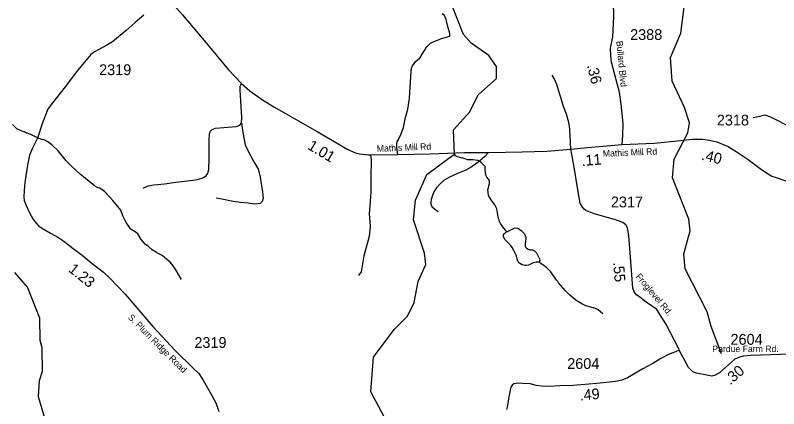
# Model space of a CAD drawing. Extents: x 1248089 to 1457196, y 820910 to 988753.
# Drawn here: x 1420415 to 1429251, y 883419 to 887972 of the extents above; entities that cross this region are included whole.
import ezdxf

# ---------------------------------------------------------------- set-up
doc = ezdxf.new("R2010")
doc.units = 0
for name, color, linetype in [('Exist Hydrographic Creek Single Shore', 7, 'Continuous'), ('Exist Hydrographic Misc Water Feature', 7, 'Continuous'), ('Exist Road Non-System Type 51', 7, 'Continuous'), ('Exist Road Secondary Type 41 Attributed', 7, 'Continuous'), ('Exist Road Secondary Type 51 Attributed', 7, 'Continuous'), ('Exist Road Secondary Type 51 Label', 7, 'Continuous'), ('Prop GRAU CAT1 Cell', 7, 'Continuous'), ('Prop Lane Lines', 7, 'Continuous')]:
    doc.layers.add(name, color=color, linetype=linetype)

msp = doc.modelspace()

# ---------------------------------------------------------------- linework, layer by layer
at = {"layer": 'Exist Hydrographic Creek Single Shore'}
msp.add_lwpolyline([(1425431.6, 886317.1), (1425497.4, 886362.6), (1425488.6, 886647.6), (1425675.6, 886853.8), (1425771.5, 887052.2), (1425983.6, 887238.4), (1425985.5, 887379.5), (1425896.5, 887506), (1425693.1, 887648.8), (1425603.1, 887749.1), (1425465.6, 888100.3), (1425391.6, 888126.8), (1425402.5, 888267.8), (1425497.9, 888390.6)], dxfattribs=at)
at = {"layer": 'Exist Hydrographic Misc Water Feature'}
for points in [[(1428589.6, 884054), (1428470.6, 884371.5), (1428423.6, 884539.9), (1428166.5, 885037.5), (1428153.6, 885211.8), (1428225.6, 885476.2), (1428211.5, 885611.1), (1428020.5, 886091.1), (1428041.6, 886307.2), (1428197.6, 886612.6), (1428216.6, 886727.2), (1428161.6, 886905.6), (1428017.6, 887207.3), (1427997.6, 887483.5), (1428119.6, 887763.3), (1428189.6, 888339.7)], [(1422338, 884912.3), (1422274.4, 885025.7), (1422243.4, 885070.5), (1422206.3, 885113.2), (1422167.2, 885150.1), (1422116, 885191.3), (1422052.8, 885222.7), (1422050.2, 885227.4), (1422001.4, 885255.8), (1421955.5, 885296.2), (1421918.9, 885321.8), (1421874.2, 885378.8), (1421833.5, 885441.7), (1421802, 885466.4), (1421756.7, 885493.4), (1421748.8, 885501.6), (1421700.4, 885574.7), (1421662, 885651.6), (1421635.5, 885716.2), (1421545.9, 885828.2), (1421452.1, 885928.3), (1421428.6, 885948.9), (1421389, 885969.7), (1421373.1, 885974.1), (1421333.6, 885997), (1421164.6, 886134.8), (1421068.5, 886221), (1421005.9, 886286.4), (1420910.4, 886402.6), (1420836.7, 886471.3), (1420792.7, 886507.2), (1420741.2, 886532.4), (1420736.1, 886531.1), (1420681.6, 886547.7), (1420650, 886566.4), (1420586.6, 886595.9), (1420578.6, 886596.1), (1420555, 886608.6), (1420547, 886608.8), (1420523.2, 886621.3), (1420515.2, 886621.4), (1420475.6, 886638.3), (1420434.1, 886659.2), (1420382.3, 886709.2)], [(1426102.7, 885464.3), (1426072.7, 885505.4), (1426057, 885521.7), (1426031.9, 885562.3), (1426016.6, 885594.7), (1426016.8, 885602.7), (1426009.1, 885618.8), (1425987.6, 885731.4), (1425964.6, 885779.8), (1425923.4, 885835.2), (1425890.9, 885885.6), (1425892.7, 885891.9), (1425884.4, 885949.7), (1425903.9, 886025.3), (1425902.7, 886057.4), (1425893.1, 886073.6), (1425871.5, 886098.1), (1425860.1, 886122.3), (1425853.5, 886186.5), (1425853.6, 886219.8), (1425807.3, 886269.5), (1425767.8, 886292.5), (1425712.6, 886298.7), (1425647.9, 886299.1), (1425592.4, 886320.4), (1425588.7, 886318.7), (1425532.7, 886333.7), (1425511, 886346.2), (1425497.4, 886362.6)], [(1424745.6, 883208.9), (1424528.5, 883613.8), (1424561.5, 884013.7), (1424800.5, 884333.9), (1424953.5, 884491.6), (1425032.5, 884647.6), (1425078.6, 884889.7), (1425165.5, 885088.1), (1425151.6, 885219.7), (1425025.5, 885606.3), (1425046.6, 885832.5), (1425177.5, 886128.6), (1425431.6, 886317.1)], [(1426473.5, 885113.9), (1426442.1, 885113), (1426409.9, 885105.7), (1426353.4, 885079), (1426329.3, 885075.5), (1426313.3, 885075.9), (1426281.5, 885084.6), (1426249.9, 885103.3), (1426232.4, 885127.7), (1426223, 885153.9), (1426223.2, 885161.9), (1426215.5, 885178.1), (1426215.7, 885186.1), (1426187.1, 885250.7), (1426167.8, 885283.2), (1426148.5, 885311.6), (1426081.8, 885377.1), (1426072.2, 885391.4), (1426064.7, 885413.5), (1426065.2, 885437.5), (1426087.7, 885459), (1426102.7, 885464.3)], [(1426102.7, 885464.3), (1426198.8, 885510.6), (1426230.7, 885507.8), (1426270.2, 885482.9), (1426307.3, 885442.1), (1426324.4, 885403.8), (1426323.8, 885371.7), (1426319.6, 885363.8), (1426314.7, 885323.9), (1426318.1, 885299.8), (1426325.8, 885283.6), (1426331.7, 885275.5), (1426349.4, 885263.1), (1426361.4, 885262.8), (1426369.3, 885258.7), (1426401.3, 885258), (1426425, 885245.5), (1426448.5, 885222.9), (1426483, 885152.1), (1426486.6, 885136), (1426484.4, 885128.1), (1426473.5, 885113.9)], [(1427217.1, 884515.5), (1427162.1, 884562.8), (1427130.5, 884577.5), (1427019.1, 884608), (1426971.6, 884631), (1426904.6, 884676.6), (1426833.9, 884732.1), (1426831.5, 884737.8), (1426782.9, 884781.3), (1426702.9, 884875.2), (1426695.2, 884891.3), (1426679.7, 884907.7), (1426611.7, 885003.2), (1426564.8, 885052.2), (1426497.8, 885097.7), (1426490, 885105.9), (1426473.5, 885113.9)], [(1420279.4, 881686.9), (1420531.4, 882207.2), (1420820.4, 882470.6), (1420885.7, 882511.5), (1420931.5, 882609.5), (1420967.5, 882717.1), (1420963.5, 882960.1), (1420769.5, 883272.6), (1420683.5, 883556.7), (1420695.5, 883746.9), (1420730.4, 883854.4), (1420727.5, 884123.8), (1420704.5, 884206.3), (1420700.5, 884465.7), (1420558.5, 884826.4), (1420411.5, 884996.8)]]:
    msp.add_lwpolyline(points, dxfattribs=at)
at = {"layer": 'Exist Road Non-System Type 51'}
for points in [[(1424842.8, 886362.2), (1424832.9, 886441.2), (1424830.2, 886482.3), (1424835.7, 886509.7), (1424852.1, 886534.3), (1424882.2, 886600), (1424909.6, 886671.2), (1424931.4, 886789), (1424958.8, 886884.8), (1424978, 887010.8), (1424994.4, 887262.7), (1425002.5, 887360.4), (1425013.4, 887387.8), (1425032.6, 887415.2), (1425046.2, 887437.1), (1425098.2, 887475.4), (1425125.6, 887522), (1425177.6, 887606.8), (1425221.4, 887650.7), (1425262.4, 887669.8), (1425347.2, 887702.7), (1425443, 887730.1), (1425442.8, 887759.6), (1425426.4, 887825.3), (1425401.7, 887921.2), (1425382.6, 887967.7), (1425355.2, 887989.6)], [(1426843.7, 886423.8), (1426836.9, 886576.1), (1426833.8, 886650.7), (1426824.9, 886716.9), (1426793.3, 886828.2), (1426760.4, 886915.3), (1426730.3, 887020), (1426704, 887106.6), (1426681.3, 887169.1), (1426650.7, 887239.7), (1426627.5, 887280.2)], [(1421895.7, 885970.4), (1421952.8, 885996.6), (1422019.5, 886008.5), (1422143.3, 886020.4), (1422274.2, 886039.5), (1422443.2, 886060.9), (1422524.2, 886070.5), (1422586.1, 886089.5), (1422624.2, 886113.3), (1422645.6, 886144.3), (1422655.1, 886187.2), (1422657.5, 886315.8), (1422659.9, 886520.7), (1422664.3, 886600.4), (1422673.8, 886631.4), (1422692.8, 886650.5), (1422730.9, 886664.8), (1422828.5, 886671.9), (1422971.4, 886686.2), (1423014.2, 886698.1), (1423033.3, 886722), (1423038, 886788.7), (1423016.6, 887107.9), (1423019, 887150.8), (1423031.7, 887181.4)], [(1428957, 886786.8), (1429031.6, 886803.7), (1429089.2, 886820.7), (1429157, 886797), (1429384.1, 886681.6), (1429414.6, 886678.2), (1429462, 886705.4), (1429509.5, 886752.9), (1429563.7, 886776.6), (1429587.4, 886780), (1429651.8, 886763), (1429763.3, 886705.1)], [(1423033.3, 886722), (1423047.5, 886614.7), (1423076.1, 886471.8), (1423111.8, 886397.9), (1423176.1, 886274.1), (1423209.4, 886216.9), (1423226.1, 886195.4), (1423249.9, 886097.8), (1423278, 885923.1), (1423282.8, 885856.4), (1423273.3, 885815.9), (1423249.5, 885794.5), (1423187.6, 885785), (1423109, 885799.2), (1423023.3, 885804), (1422935.2, 885815.9), (1422806.7, 885844.5), (1422740, 885856.4)], [(1424524.8, 886355.8), (1424533.8, 886299.5), (1424529, 886097), (1424531.4, 885925.5), (1424524.3, 885815.9), (1424512.4, 885673), (1424524.3, 885530), (1424512.4, 885413.3), (1424450.5, 885187), (1424417.1, 885004.6), (1424388.6, 884959.3)], [(1425891.3, 886385), (1425848.4, 886336.8), (1425789.5, 886283.9), (1425742.7, 886246.8), (1425692, 886213.8), (1425631.3, 886180.8), (1425534.4, 886138.8), (1425441.5, 886096.6), (1425378.8, 886063.8), (1425332.1, 886020.8), (1425289.1, 885975.4), (1425260.2, 885929.9), (1425243.3, 885886.3), (1425228.4, 885840.5), (1425223.7, 885808.6), (1425225.2, 885784.6), (1425236.7, 885758.3), (1425266.4, 885731.7), (1425309.8, 885700.8)]]:
    msp.add_lwpolyline(points, dxfattribs=at)
at = {"layer": 'Exist Road Secondary Type 41 Attributed'}
msp.add_lwpolyline([(1427439.4, 886474.7), (1427445.9, 886579.4), (1427450.2, 886717.3), (1427429, 886944.3), (1427409.9, 887082.3), (1427352.7, 887281.7), (1427316.7, 887429.2), (1427306.1, 887503.4), (1427304, 887590.4), (1427329.4, 887721.9), (1427337.9, 887871.3), (1427344.3, 887960.4), (1427337.9, 888119.6), (1427325.2, 888276.6), (1427313.1, 888359.7)], dxfattribs=at)
at = {"layer": 'Exist Road Secondary Type 51 Attributed'}
for points in [[(1422178.6, 888172.7), (1422351.6, 887978.5), (1422639.9, 887634.8), (1422883.7, 887342), (1423031.7, 887181.4), (1423131.4, 887096.6), (1423275.5, 886994.7), (1423409.1, 886912), (1423910.8, 886626.6), (1424264.8, 886416.5), (1424351.7, 886380.5), (1424398.4, 886367.7), (1424504.4, 886355), (1424524.8, 886355.8), (1424842.8, 886362.2), (1425222.3, 886368.6), (1425613.4, 886383.5), (1425891.3, 886385), (1426283.3, 886389.9), (1426568.1, 886400.5), (1426843.7, 886423.8)], [(1421901.4, 887974.2), (1421803.5, 887887.3), (1421698.2, 887794.9), (1421539.4, 887665.6), (1421482.1, 887628.6), (1421389.7, 887578.7), (1421332.5, 887549.1), (1421290, 887517.7), (1421234.6, 887453), (1421136.7, 887331), (1420994.4, 887142.5), (1420835.5, 886944.7), (1420793.1, 886883.8), (1420730.3, 886728.5), (1420671.1, 886549.2), (1420613.9, 886434.6), (1420580.6, 886353.3), (1420558.5, 886236.9), (1420527.1, 886037.3), (1420517.8, 885943), (1420516, 885865.4), (1420519.7, 885828.4), (1420541.8, 885769.3), (1420580.6, 885684.3), (1420619.4, 885617.7), (1420658.2, 885567.8), (1420684.1, 885536.4), (1420737.6, 885501.3), (1420831.9, 885447.7), (1420909.4, 885403.3), (1420977.8, 885357.1), (1421086.8, 885273.9), (1421190.2, 885194.5), (1421306.6, 885100.2), (1421435.9, 885000.4), (1421513.5, 884926.5), (1421592.9, 884841.5), (1421685.3, 884743.5), (1421798, 884614.1), (1422008.6, 884372), (1422267.2, 884092.9), (1422475.9, 883889.6), (1422540.6, 883824.9), (1422588.6, 883749.1), (1422692, 883569.9), (1422736.4, 883486.7), (1422769.6, 883385)], [(1427439.4, 886474.7), (1427809.1, 886492.9), (1428113.6, 886523), (1428250, 886538.9), (1428367.4, 886538.9), (1428451.5, 886526.2), (1428533.9, 886505.6), (1428664, 886451.6), (1428760, 886396.3), (1428896.4, 886302.6), (1429051.8, 886186.7), (1429130.4, 886136.3), (1429173.2, 886109.3), (1429231.9, 886088.7), (1429298.5, 886066.5), (1429346.1, 886052.2), (1429395.7, 886040.9)], [(1426843.7, 886423.8), (1427036.6, 886442.9), (1427214.7, 886457.8), (1427439.4, 886474.7)], [(1428101.5, 884087.9), (1428094.8, 884112.1), (1427942.8, 884401), (1427841.8, 884565.4), (1427718.4, 884653.6), (1427643.4, 884708.8), (1427606, 884735.2), (1427579.5, 884772.7), (1427561.9, 884814.6), (1427535.5, 885173.1), (1427515.6, 885420.1), (1427502.4, 885512.7), (1427482.6, 885548), (1427445.1, 885572.3), (1427348.7, 885608.7), (1427115.1, 885674.9), (1427020.3, 885712.4), (1427000.5, 885727.8), (1426978.4, 885752.1), (1426954.2, 885798.4), (1426930, 885928.5), (1426879.3, 886237.3), (1426843.7, 886423.8)], [(1428102.6, 884097.4), (1428024.1, 884066.8), (1427973.6, 884046.9), (1427887.1, 884001.6), (1427795.3, 883940.4), (1427679.5, 883879.2), (1427502.6, 883776.7), (1427434.8, 883748.7), (1427361.6, 883732.7), (1427183.3, 883715.4), (1427010.4, 883699.5), (1426869.3, 883687.5), (1426716.3, 883682.2), (1426591.3, 883675.5), (1426506.1, 883678.2), (1426447.6, 883686.2), (1426374.4, 883704.8), (1426284, 883711.4), (1426241.4, 883712.8), (1426213.4, 883710.1), (1426185.5, 883704.8), (1426164.2, 883692.8), (1426150.9, 883667.5), (1426142.9, 883632.9), (1426128.3, 883557), (1426113.7, 883455.9), (1426101.7, 883408)], [(1429493.8, 884049.4), (1429385, 884048.4), (1429161, 884042.2), (1428928.9, 884034), (1428838.5, 884025.8), (1428795.4, 884015.5), (1428744.1, 883990.8), (1428674.2, 883931.2), (1428565.3, 883834.6), (1428516, 883805.8), (1428475, 883795.5), (1428417.4, 883805.8), (1428298.3, 883828.4), (1428257.2, 883846.9), (1428236.7, 883865.4), (1428207.9, 883896.3), (1428166.8, 883970.3), (1428101.5, 884087.9)]]:
    msp.add_lwpolyline(points, dxfattribs=at)

# ---------------------------------------------------------------- texts
at = {"layer": 'Exist Road Secondary Type 51 Label'}
for s, rotation, p in [('Bullard Blvd', 275.49106, (1427370.7, 887671.8)), ('Mathis Mill Rd', 2.4758, (1424601, 886390.7)), ('Mathis Mill Rd', 2.4758, (1427216.7, 886333.3)), ('Froglevel Rd.', 310.03304, (1427590.5, 884944.9)), ('S. Plum Ridge Road', 314.97177, (1421714.1, 884468.8))]:
    msp.add_text(s, height=75, rotation=rotation, dxfattribs=at).set_placement(p)
msp.add_text('Pardue Farm Rd.', height=75, dxfattribs=at).set_placement((1428482.3, 884074))
at = {"layer": 'Prop GRAU CAT1 Cell'}
for s, rotation, p in [('.36', 283.70311, (1427030.9, 887391.6)), ('1.01', 329.31981, (1423789, 886429.4)), ('.11', 4.76731, (1426973.1, 886226.1)), ('.40', 345.95276, (1428349.8, 886301.6)), ('1.23', 320.99411, (1421020.4, 885016)), ('.55', 274.59053, (1427335.1, 885111.9)), ('.30', 40.48522, (1428689, 883688)), ('.49', 4.85533, (1426951.3, 883512.3))]:
    msp.add_text(s, height=125, rotation=rotation, dxfattribs=at).set_placement(p)
at = {"layer": 'Prop Lane Lines'}
for s, p in [('2388', (1427531.2, 887686)), ('2319', (1421385.6, 887279.2)), ('2318', (1428534.8, 886696.4)), ('2317', (1427308.5, 885748.6)), ('2319', (1422488.4, 884122.2)), ('2604', (1428693.2, 884158.9)), ('2604', (1426803.1, 883878.9))]:
    msp.add_text(s, height=125, dxfattribs=at).set_placement(p)

doc.saveas('drawing.dxf')
